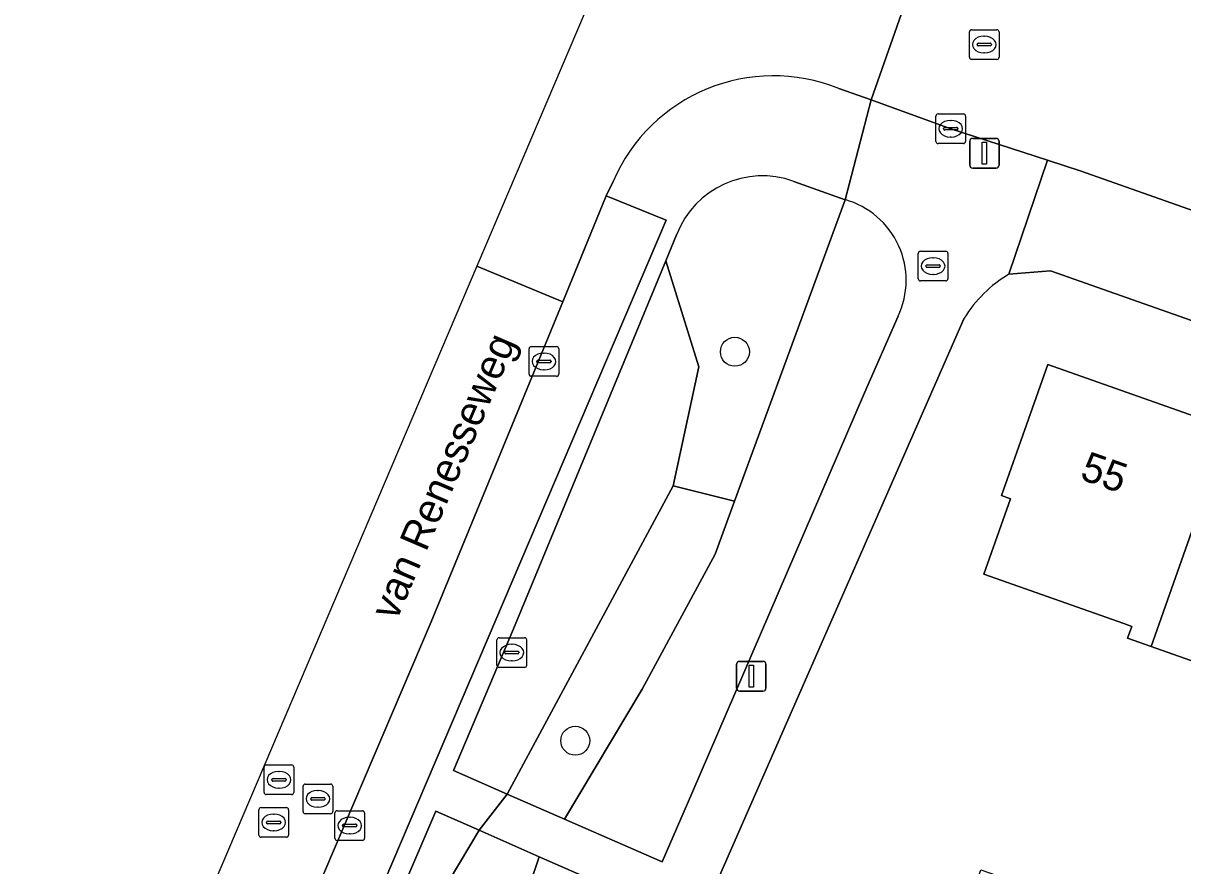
# Model space of a CAD drawing. Extents: x 163266 to 164362, y 381528 to 382286.
# Drawn here: x 163672.4 to 163711.48, y 381849.28 to 381877.67 of the extents above; entities that cross this region are included whole.
import ezdxf

# ---------------------------------------------------------------- set-up
doc = ezdxf.new("R2010")
doc.units = 0
for name, color, linetype in [('IMGEO_Boom', 7, 'Continuous'), ('IMGEO_Brandkraan', 7, 'Continuous'), ('IMGEO_Erf', 7, 'Continuous'), ('IMGEO_Groenvoorziening', 7, 'Continuous'), ('IMGEO_Kolk', 7, 'Continuous'), ('IMGEO_Lichtmast', 7, 'Continuous'), ('IMGEO_Openbare_ruimte_label', 7, 'Continuous'), ('IMGEO_Pand', 7, 'Continuous'), ('IMGEO_Pand_nummerreeks', 7, 'Continuous'), ('IMGEO_Parkeervlak_open', 7, 'Continuous'), ('IMGEO_Rijbaan_lokaal_open', 7, 'Continuous'), ('IMGEO_Rioolput', 7, 'Continuous'), ('IMGEO_Voetpad_open', 7, 'Continuous')]:
    doc.layers.add(name, color=color, linetype=linetype)

msp = doc.modelspace()

# ---------------------------------------------------------------- linework, layer by layer
at = {"layer": 'IMGEO_Boom'}
for centre in [(163696.386, 381866.597), (163691.007, 381853.492)]:
    msp.add_circle(centre, 0.489, dxfattribs=at)
at = {"layer": 'IMGEO_Brandkraan'}
for p, q in [((163702.566, 381869.057), (163702.566, 381869.909)), ((163702.641, 381869.983), (163703.493, 381869.983)), ((163703.054, 381869.763), (163703.079, 381869.763)), ((163703.567, 381869.909), (163703.567, 381869.057)), ((163702.825, 381869.477), (163702.825, 381869.489)), ((163703.263, 381869.44), (163702.865, 381869.44)), ((163702.868, 381869.526), (163703.266, 381869.526)), ((163703.309, 381869.489), (163703.309, 381869.477)), ((163703.493, 381868.983), (163702.641, 381868.983)), ((163703.077, 381869.203), (163703.052, 381869.203))]:
    msp.add_line(p, q, dxfattribs=at)
for points in [[(163702.566, 381869.057), (163702.566, 381869.909)], [(163702.641, 381869.983), (163703.493, 381869.983)], [(163703.567, 381869.909), (163703.567, 381869.057)], [(163703.493, 381868.983), (163702.641, 381868.983)]]:
    msp.add_lwpolyline(points, dxfattribs=at)
for centre, radius, start, end in [((163702.643, 381869.907), 0.0765, 91.552, 178.448), ((163702.643, 381869.907), 0.0765, 91.552, 178.448), ((163703.491, 381869.907), 0.0765, 1.552, 88.448), ((163703.491, 381869.907), 0.0765, 1.552, 88.448), ((163702.865, 381869.486), 0.0403, 85.8775, 175.7526), ((163702.862, 381869.476), 0.0366, 178.938, 274.7102), ((163703.266, 381869.483), 0.043, 264.8664, 352.4533), ((163703.27, 381869.488), 0.0386, 1.7309, 96.639), ((163702.643, 381869.059), 0.0765, 181.552, 268.448), ((163702.643, 381869.059), 0.0765, 181.552, 268.448), ((163703.491, 381869.059), 0.0765, 271.552, 358.448), ((163703.491, 381869.059), 0.0765, 271.552, 358.448)]:
    msp.add_arc(centre, radius, start, end, dxfattribs=at)
for centre, major_axis, ratio, start_param, end_param in [((163703.053, 381869.483), (-0.387, 0.002), 0.722429, 4.712389, 7.853982), ((163703.078, 381869.483), (-0.39, 0.002), 0.717154, 1.570796, 4.712389)]:
    msp.add_ellipse(centre, major_axis=major_axis, ratio=ratio, start_param=start_param, end_param=end_param, dxfattribs=at)
at = {"layer": 'IMGEO_Erf'}
for points in [[(163721.98, 381852.585), (163716.197, 381854.624), (163710.415, 381856.662), (163709.62, 381856.942), (163709.762, 381857.345), (163709.49, 381857.441), (163704.774, 381859.103), (163705.67, 381861.645), (163705.373, 381861.75), (163706.929, 381866.163), (163713.01, 381864.02), (163718.793, 381861.981), (163724.575, 381859.943), (163730.357, 381857.905), (163736.14, 381855.867), (163741.924, 381853.828), (163742.927, 381856.673), (163707.024, 381869.325), (163705.615, 381869.206)], [(163704.117, 381867.726), (163695.751, 381848.679), (163703.568, 381845.97), (163704.669, 381849.147), (163707.428, 381848.191), (163710.455, 381847.142), (163709.354, 381843.965), (163714.986, 381842.014)]]:
    msp.add_lwpolyline(points, dxfattribs=at)
msp.add_arc((163707.831, 381865.465), 4.348, 120.6406, 148.6668, dxfattribs=at)
at = {"layer": 'IMGEO_Groenvoorziening'}
for points in [[(163700.1, 381871.721), (163698.369, 381872.337)], [(163700.1, 381871.721), (163696.372, 381861.558), (163695.718, 381859.774), (163693.263, 381855.225), (163690.645, 381850.849), (163693.932, 381849.408), (163694.935, 381851.713), (163700.757, 381865.208)], [(163694.422, 381870.542), (163694.058, 381869.663), (163695.176, 381866.092), (163694.31, 381862.084), (163696.372, 381861.558), (163700.1, 381871.721)], [(163700.757, 381865.208), (163701.885, 381867.794)], [(163690.439, 381841.273), (163691.079, 381842.948), (163688.712, 381844.041), (163689.326, 381845.418), (163691.751, 381844.348), (163693.31, 381848.039), (163689.794, 381849.584), (163689.148, 381847.68), (163686.981, 381841.254), (163685.241, 381837.602), (163683.299, 381833.528), (163681.496, 381827.54)]]:
    msp.add_lwpolyline(points, dxfattribs=at)
for points in [[(163694.058, 381869.663), (163688.928, 381857.264), (163686.907, 381852.488), (163688.714, 381851.696), (163694.31, 381862.084), (163695.176, 381866.092)], [(163695.718, 381859.774), (163696.372, 381861.558), (163694.31, 381862.084), (163688.714, 381851.696), (163690.645, 381850.849), (163693.263, 381855.225)], [(163684.779, 381843.059), (163685.718, 381847.03), (163687.763, 381850.477), (163686.306, 381851.117), (163680.605, 381837.803), (163679.249, 381834.655), (163682.956, 381839.425), (163683.48, 381840.099)], [(163686.981, 381841.254), (163689.148, 381847.68), (163689.794, 381849.584), (163687.763, 381850.477), (163685.718, 381847.03), (163684.779, 381843.059), (163683.48, 381840.099), (163682.956, 381839.425), (163685.241, 381837.602)]]:
    msp.add_lwpolyline(points, close=True, dxfattribs=at)
for centre, radius, start, end in [((163697.31, 381869.429), 3.095, 69.9817, 158.9281), ((163699.336, 381869.005), 2.822, 334.5899, 74.298)]:
    msp.add_arc(centre, radius, start, end, dxfattribs=at)
at = {"layer": 'IMGEO_Kolk'}
for p, q in [((163703.16, 381873.686), (163703.16, 381874.538)), ((163703.235, 381874.612), (163704.087, 381874.612)), ((163703.648, 381874.392), (163703.673, 381874.392)), ((163704.161, 381874.538), (163704.161, 381873.686)), ((163703.419, 381874.106), (163703.419, 381874.118)), ((163703.857, 381874.069), (163703.459, 381874.069)), ((163703.462, 381874.155), (163703.86, 381874.155)), ((163703.903, 381874.118), (163703.903, 381874.106)), ((163704.087, 381873.612), (163703.235, 381873.612)), ((163703.671, 381873.832), (163703.646, 381873.832)), ((163689.45, 381865.843), (163689.45, 381866.695)), ((163689.525, 381866.769), (163690.377, 381866.769)), ((163689.938, 381866.549), (163689.963, 381866.549)), ((163690.451, 381866.695), (163690.451, 381865.843)), ((163689.709, 381866.263), (163689.709, 381866.275)), ((163690.147, 381866.226), (163689.749, 381866.226)), ((163689.752, 381866.312), (163690.15, 381866.312)), ((163690.193, 381866.275), (163690.193, 381866.263)), ((163690.377, 381865.769), (163689.525, 381865.769)), ((163689.961, 381865.989), (163689.936, 381865.989)), ((163688.368, 381856.035), (163688.368, 381856.887)), ((163688.443, 381856.961), (163689.295, 381856.961)), ((163688.856, 381856.741), (163688.881, 381856.741)), ((163689.369, 381856.887), (163689.369, 381856.035)), ((163688.627, 381856.455), (163688.627, 381856.467)), ((163689.065, 381856.418), (163688.667, 381856.418)), ((163688.67, 381856.504), (163689.068, 381856.504)), ((163689.111, 381856.467), (163689.111, 381856.455)), ((163689.295, 381855.961), (163688.443, 381855.961)), ((163688.879, 381856.181), (163688.854, 381856.181)), ((163682.906, 381850.207), (163682.906, 381851.059)), ((163682.981, 381851.133), (163683.833, 381851.133)), ((163683.394, 381850.913), (163683.419, 381850.913)), ((163683.907, 381851.059), (163683.907, 381850.207)), ((163683.165, 381850.627), (163683.165, 381850.639)), ((163683.603, 381850.59), (163683.205, 381850.59)), ((163683.208, 381850.676), (163683.606, 381850.676)), ((163683.649, 381850.639), (163683.649, 381850.627)), ((163683.833, 381850.133), (163682.981, 381850.133)), ((163683.417, 381850.353), (163683.392, 381850.353))]:
    msp.add_line(p, q, dxfattribs=at)
for points in [[(163703.16, 381873.686), (163703.16, 381874.538)], [(163703.235, 381874.612), (163704.087, 381874.612)], [(163704.161, 381874.538), (163704.161, 381873.686)], [(163704.087, 381873.612), (163703.235, 381873.612)], [(163689.45, 381865.843), (163689.45, 381866.695)], [(163689.525, 381866.769), (163690.377, 381866.769)], [(163690.451, 381866.695), (163690.451, 381865.843)], [(163690.377, 381865.769), (163689.525, 381865.769)], [(163688.368, 381856.035), (163688.368, 381856.887)], [(163688.443, 381856.961), (163689.295, 381856.961)], [(163689.369, 381856.887), (163689.369, 381856.035)], [(163689.295, 381855.961), (163688.443, 381855.961)], [(163682.906, 381850.207), (163682.906, 381851.059)], [(163682.981, 381851.133), (163683.833, 381851.133)], [(163683.907, 381851.059), (163683.907, 381850.207)], [(163683.833, 381850.133), (163682.981, 381850.133)]]:
    msp.add_lwpolyline(points, dxfattribs=at)
for centre, radius, start, end in [((163703.237, 381874.536), 0.0765, 91.552, 178.448), ((163703.237, 381874.536), 0.0765, 91.552, 178.448), ((163704.085, 381874.536), 0.0765, 1.552, 88.448), ((163704.085, 381874.536), 0.0765, 1.552, 88.448), ((163703.459, 381874.115), 0.0403, 85.8775, 175.7526), ((163703.456, 381874.105), 0.0366, 178.938, 274.7102), ((163703.86, 381874.112), 0.043, 264.8664, 352.4533), ((163703.864, 381874.117), 0.0386, 1.7309, 96.639), ((163703.237, 381873.688), 0.0765, 181.552, 268.448), ((163703.237, 381873.688), 0.0765, 181.552, 268.448), ((163704.085, 381873.688), 0.0765, 271.552, 358.448), ((163704.085, 381873.688), 0.0765, 271.552, 358.448), ((163689.527, 381866.693), 0.0765, 91.552, 178.448), ((163689.527, 381866.693), 0.0765, 91.552, 178.448), ((163690.375, 381866.693), 0.0765, 1.552, 88.448), ((163690.375, 381866.693), 0.0765, 1.552, 88.448), ((163689.749, 381866.272), 0.0403, 85.8775, 175.7526), ((163689.746, 381866.262), 0.0366, 178.938, 274.7102), ((163690.15, 381866.269), 0.043, 264.8664, 352.4533), ((163690.154, 381866.274), 0.0386, 1.7309, 96.639), ((163689.527, 381865.845), 0.0765, 181.552, 268.448), ((163689.527, 381865.845), 0.0765, 181.552, 268.448), ((163690.375, 381865.845), 0.0765, 271.552, 358.448), ((163690.375, 381865.845), 0.0765, 271.552, 358.448), ((163688.445, 381856.885), 0.0765, 91.552, 178.448), ((163688.445, 381856.885), 0.0765, 91.552, 178.448), ((163689.293, 381856.885), 0.0765, 1.552, 88.448), ((163689.293, 381856.885), 0.0765, 1.552, 88.448), ((163688.667, 381856.464), 0.0403, 85.8775, 175.7526), ((163688.664, 381856.454), 0.0366, 178.938, 274.7102), ((163689.068, 381856.461), 0.043, 264.8664, 352.4533), ((163689.072, 381856.466), 0.0386, 1.7309, 96.639), ((163688.445, 381856.037), 0.0765, 181.552, 268.448), ((163688.445, 381856.037), 0.0765, 181.552, 268.448), ((163689.293, 381856.037), 0.0765, 271.552, 358.448), ((163689.293, 381856.037), 0.0765, 271.552, 358.448), ((163682.983, 381851.057), 0.0765, 91.552, 178.448), ((163682.983, 381851.057), 0.0765, 91.552, 178.448), ((163683.831, 381851.057), 0.0765, 1.552, 88.448), ((163683.831, 381851.057), 0.0765, 1.552, 88.448), ((163683.205, 381850.636), 0.0403, 85.8775, 175.7526), ((163683.202, 381850.626), 0.0366, 178.938, 274.7102), ((163683.606, 381850.633), 0.043, 264.8664, 352.4533), ((163683.61, 381850.638), 0.0386, 1.7309, 96.639), ((163682.983, 381850.209), 0.0765, 181.552, 268.448), ((163682.983, 381850.209), 0.0765, 181.552, 268.448), ((163683.831, 381850.209), 0.0765, 271.552, 358.448), ((163683.831, 381850.209), 0.0765, 271.552, 358.448)]:
    msp.add_arc(centre, radius, start, end, dxfattribs=at)
for centre, major_axis, ratio, start_param, end_param in [((163703.647, 381874.112), (-0.387, 0.002), 0.722429, 4.712389, 7.853982), ((163703.672, 381874.112), (-0.39, 0.002), 0.717154, 1.570796, 4.712389), ((163689.937, 381866.269), (-0.387, 0.002), 0.722429, 4.712389, 7.853982), ((163689.962, 381866.269), (-0.39, 0.002), 0.717154, 1.570796, 4.712389), ((163688.855, 381856.461), (-0.387, 0.002), 0.722429, 4.712389, 7.853982), ((163688.88, 381856.461), (-0.39, 0.002), 0.717154, 1.570796, 4.712389), ((163683.393, 381850.633), (-0.387, 0.002), 0.722429, 4.712389, 7.853982), ((163683.418, 381850.633), (-0.39, 0.002), 0.717154, 1.570796, 4.712389)]:
    msp.add_ellipse(centre, major_axis=major_axis, ratio=ratio, start_param=start_param, end_param=end_param, dxfattribs=at)
at = {"layer": 'IMGEO_Lichtmast'}
for p, q in [((163704.3, 381872.887), (163704.3, 381873.687)), ((163704.3, 381873.687), (163704.3, 381872.887)), ((163704.4, 381873.787), (163705.19, 381873.787)), ((163705.19, 381873.787), (163704.4, 381873.787)), ((163705.29, 381873.687), (163705.29, 381872.887)), ((163705.29, 381872.887), (163705.29, 381873.687)), ((163705.19, 381872.787), (163704.4, 381872.787)), ((163704.4, 381872.787), (163705.19, 381872.787)), ((163696.442, 381855.266), (163696.442, 381856.066)), ((163696.442, 381856.066), (163696.442, 381855.266)), ((163696.542, 381856.166), (163697.332, 381856.166)), ((163697.332, 381856.166), (163696.542, 381856.166)), ((163697.432, 381856.066), (163697.432, 381855.266)), ((163697.432, 381855.266), (163697.432, 381856.066)), ((163697.332, 381855.166), (163696.542, 381855.166)), ((163696.542, 381855.166), (163697.332, 381855.166))]:
    msp.add_line(p, q, dxfattribs=at)
for points in [[(163704.72, 381873.662), (163704.87, 381873.662), (163704.87, 381872.912), (163704.72, 381872.912), (163704.72, 381873.662)], [(163696.862, 381856.041), (163697.012, 381856.041), (163697.012, 381855.291), (163696.862, 381855.291), (163696.862, 381856.041)]]:
    msp.add_lwpolyline(points, dxfattribs=at)
for centre, start, end in [((163704.4, 381873.687), 90, 180), ((163704.4, 381873.687), 90, 180), ((163705.19, 381873.687), 0, 90), ((163705.19, 381873.687), 360, 90), ((163704.4, 381872.887), 180, 270), ((163704.4, 381872.887), 180, 270), ((163705.19, 381872.887), 270, 0), ((163705.19, 381872.887), 270, 0), ((163696.542, 381856.066), 90, 180), ((163696.542, 381856.066), 90, 180), ((163697.332, 381856.066), 0, 90), ((163697.332, 381856.066), 360, 90), ((163696.542, 381855.266), 180, 270), ((163696.542, 381855.266), 180, 270), ((163697.332, 381855.266), 270, 0), ((163697.332, 381855.266), 270, 0)]:
    msp.add_arc(centre, 0.1, start, end, dxfattribs=at)
at = {"layer": 'IMGEO_Pand'}
for points in [[(163713.01, 381864.02), (163706.929, 381866.163), (163705.373, 381861.75), (163705.67, 381861.645), (163704.774, 381859.103), (163709.49, 381857.441), (163709.762, 381857.345), (163709.62, 381856.942), (163710.415, 381856.662)], [(163718.793, 381861.981), (163713.01, 381864.02), (163710.415, 381856.662), (163716.197, 381854.624)]]:
    msp.add_lwpolyline(points, close=True, dxfattribs=at)
at = {"layer": 'IMGEO_Parkeervlak_open'}
for points in [[(163694.072, 381871.033), (163692.05, 381871.848), (163690.584, 381868.281), (163686.152, 381857.502), (163675.727, 381833.061), (163677.329, 381832.362)], [(163677.662, 381832.527), (163694.072, 381871.033)]]:
    msp.add_lwpolyline(points, dxfattribs=at)
at = {"layer": 'IMGEO_Rijbaan_lokaal_open'}
for points in [[(163699.301, 381889.012), (163699.655, 381889.95), (163696.644, 381891.17), (163694.183, 381884.736), (163687.688, 381869.48)], [(163699.894, 381875.465), (163700.975, 381875.083), (163703.309, 381881.716), (163702.437, 381882.012)], [(163712.815, 381878.418), (163705.564, 381880.919), (163703.309, 381881.716), (163700.975, 381875.083), (163703.661, 381874.112), (163706.919, 381873.05), (163708.059, 381872.677), (163842.527, 381825.22), (163845.795, 381824.068), (163856.311, 381820.361)], [(163687.688, 381869.48), (163690.584, 381868.281), (163692.05, 381871.848), (163692.281, 381872.333)]]:
    msp.add_lwpolyline(points, dxfattribs=at)
msp.add_lwpolyline([(163672.403, 381833.576), (163675.421, 381832.318), (163675.727, 381833.061), (163686.152, 381857.502), (163690.584, 381868.281), (163687.688, 381869.48)], close=True, dxfattribs=at)
msp.add_arc((163697.688, 381870.009), 5.885, 67.985, 156.7397, dxfattribs=at)
at = {"layer": 'IMGEO_Rioolput'}
for p, q in [((163704.363, 381877.448), (163705.215, 381877.448)), ((163704.288, 381876.522), (163704.288, 381877.374)), ((163704.776, 381877.228), (163704.801, 381877.228)), ((163705.289, 381877.374), (163705.289, 381876.522)), ((163704.547, 381876.942), (163704.547, 381876.954)), ((163704.985, 381876.905), (163704.587, 381876.905)), ((163704.59, 381876.991), (163704.988, 381876.991)), ((163704.799, 381876.668), (163704.774, 381876.668)), ((163705.031, 381876.954), (163705.031, 381876.942)), ((163705.215, 381876.448), (163704.363, 381876.448)), ((163680.521, 381851.749), (163680.521, 381852.601)), ((163680.596, 381852.675), (163681.448, 381852.675)), ((163681.009, 381852.455), (163681.034, 381852.455)), ((163681.522, 381852.601), (163681.522, 381851.749)), ((163680.78, 381852.169), (163680.78, 381852.181)), ((163681.218, 381852.132), (163680.82, 381852.132)), ((163680.823, 381852.218), (163681.221, 381852.218)), ((163681.264, 381852.181), (163681.264, 381852.169)), ((163681.908, 381852.033), (163682.76, 381852.033)), ((163681.448, 381851.675), (163680.596, 381851.675)), ((163681.032, 381851.895), (163681.007, 381851.895)), ((163681.833, 381851.107), (163681.833, 381851.959)), ((163682.321, 381851.813), (163682.346, 381851.813)), ((163682.834, 381851.959), (163682.834, 381851.107)), ((163682.092, 381851.527), (163682.092, 381851.539)), ((163682.53, 381851.49), (163682.132, 381851.49)), ((163682.135, 381851.576), (163682.533, 381851.576)), ((163682.344, 381851.253), (163682.319, 381851.253)), ((163682.576, 381851.539), (163682.576, 381851.527)), ((163680.344, 381850.313), (163680.344, 381851.165)), ((163680.419, 381851.239), (163681.271, 381851.239)), ((163680.832, 381851.019), (163680.857, 381851.019)), ((163681.345, 381851.165), (163681.345, 381850.313)), ((163682.76, 381851.033), (163681.908, 381851.033)), ((163680.603, 381850.733), (163680.603, 381850.745)), ((163681.041, 381850.696), (163680.643, 381850.696)), ((163680.646, 381850.782), (163681.044, 381850.782)), ((163681.087, 381850.745), (163681.087, 381850.733)), ((163681.271, 381850.239), (163680.419, 381850.239)), ((163680.855, 381850.459), (163680.83, 381850.459))]:
    msp.add_line(p, q, dxfattribs=at)
for points in [[(163704.363, 381877.448), (163705.215, 381877.448)], [(163704.288, 381876.522), (163704.288, 381877.374)], [(163705.289, 381877.374), (163705.289, 381876.522)], [(163705.215, 381876.448), (163704.363, 381876.448)], [(163680.521, 381851.749), (163680.521, 381852.601)], [(163680.596, 381852.675), (163681.448, 381852.675)], [(163681.522, 381852.601), (163681.522, 381851.749)], [(163681.908, 381852.033), (163682.76, 381852.033)], [(163681.448, 381851.675), (163680.596, 381851.675)], [(163681.833, 381851.107), (163681.833, 381851.959)], [(163682.834, 381851.959), (163682.834, 381851.107)], [(163680.344, 381850.313), (163680.344, 381851.165)], [(163680.419, 381851.239), (163681.271, 381851.239)], [(163681.345, 381851.165), (163681.345, 381850.313)], [(163682.76, 381851.033), (163681.908, 381851.033)], [(163681.271, 381850.239), (163680.419, 381850.239)]]:
    msp.add_lwpolyline(points, dxfattribs=at)
for centre, radius, start, end in [((163704.365, 381877.372), 0.0765, 91.552, 178.448), ((163704.365, 381877.372), 0.0765, 91.552, 178.448), ((163705.213, 381877.372), 0.0765, 1.552, 88.448), ((163705.213, 381877.372), 0.0765, 1.552, 88.448), ((163704.587, 381876.951), 0.0403, 85.8775, 175.7526), ((163704.584, 381876.941), 0.0366, 178.938, 274.7102), ((163704.988, 381876.948), 0.043, 264.8664, 352.4533), ((163704.992, 381876.953), 0.0386, 1.7309, 96.639), ((163704.365, 381876.524), 0.0765, 181.552, 268.448), ((163704.365, 381876.524), 0.0765, 181.552, 268.448), ((163705.213, 381876.524), 0.0765, 271.552, 358.448), ((163705.213, 381876.524), 0.0765, 271.552, 358.448), ((163680.598, 381852.599), 0.0765, 91.552, 178.448), ((163680.598, 381852.599), 0.0765, 91.552, 178.448), ((163681.446, 381852.599), 0.0765, 1.552, 88.448), ((163681.446, 381852.599), 0.0765, 1.552, 88.448), ((163680.82, 381852.178), 0.0403, 85.8775, 175.7526), ((163680.817, 381852.168), 0.0366, 178.938, 274.7102), ((163681.221, 381852.175), 0.043, 264.8664, 352.4533), ((163681.225, 381852.18), 0.0386, 1.7309, 96.639), ((163681.91, 381851.957), 0.0765, 91.552, 178.448), ((163681.91, 381851.957), 0.0765, 91.552, 178.448), ((163682.758, 381851.957), 0.0765, 1.552, 88.448), ((163682.758, 381851.957), 0.0765, 1.552, 88.448), ((163680.598, 381851.751), 0.0765, 181.552, 268.448), ((163680.598, 381851.751), 0.0765, 181.552, 268.448), ((163681.446, 381851.751), 0.0765, 271.552, 358.448), ((163681.446, 381851.751), 0.0765, 271.552, 358.448), ((163682.132, 381851.536), 0.0403, 85.8775, 175.7526), ((163682.129, 381851.526), 0.0366, 178.938, 274.7102), ((163682.533, 381851.533), 0.043, 264.8664, 352.4533), ((163682.537, 381851.538), 0.0386, 1.7309, 96.639), ((163680.421, 381851.163), 0.0765, 91.552, 178.448), ((163680.421, 381851.163), 0.0765, 91.552, 178.448), ((163681.269, 381851.163), 0.0765, 1.552, 88.448), ((163681.269, 381851.163), 0.0765, 1.552, 88.448), ((163681.91, 381851.109), 0.0765, 181.552, 268.448), ((163681.91, 381851.109), 0.0765, 181.552, 268.448), ((163682.758, 381851.109), 0.0765, 271.552, 358.448), ((163682.758, 381851.109), 0.0765, 271.552, 358.448), ((163680.643, 381850.742), 0.0403, 85.8775, 175.7526), ((163680.64, 381850.732), 0.0366, 178.938, 274.7102), ((163681.044, 381850.739), 0.043, 264.8664, 352.4533), ((163681.048, 381850.744), 0.0386, 1.7309, 96.639), ((163680.421, 381850.315), 0.0765, 181.552, 268.448), ((163680.421, 381850.315), 0.0765, 181.552, 268.448), ((163681.269, 381850.315), 0.0765, 271.552, 358.448), ((163681.269, 381850.315), 0.0765, 271.552, 358.448)]:
    msp.add_arc(centre, radius, start, end, dxfattribs=at)
for centre, major_axis, ratio, start_param, end_param in [((163704.775, 381876.948), (-0.387, 0.002), 0.722429, 4.712389, 7.853982), ((163704.8, 381876.948), (-0.39, 0.002), 0.717154, 1.570796, 4.712389), ((163681.008, 381852.175), (-0.387, 0.002), 0.722429, 4.712389, 7.853982), ((163681.033, 381852.175), (-0.39, 0.002), 0.717154, 1.570796, 4.712389), ((163682.32, 381851.533), (-0.387, 0.002), 0.722429, 4.712389, 7.853982), ((163682.345, 381851.533), (-0.39, 0.002), 0.717154, 1.570796, 4.712389), ((163680.831, 381850.739), (-0.387, 0.002), 0.722429, 4.712389, 7.853982), ((163680.856, 381850.739), (-0.39, 0.002), 0.717154, 1.570796, 4.712389)]:
    msp.add_ellipse(centre, major_axis=major_axis, ratio=ratio, start_param=start_param, end_param=end_param, dxfattribs=at)
at = {"layer": 'IMGEO_Voetpad_open'}
for points in [[(163698.369, 381872.337), (163700.1, 381871.721), (163700.975, 381875.083)], [(163700.975, 381875.083), (163699.894, 381875.465)], [(163705.615, 381869.206), (163706.919, 381873.05), (163703.661, 381874.112), (163700.975, 381875.083), (163700.1, 381871.721)], [(163708.059, 381872.677), (163706.919, 381873.05), (163705.615, 381869.206), (163707.024, 381869.325), (163742.927, 381856.673), (163745.206, 381855.87), (163803.249, 381835.415), (163805.434, 381834.645), (163836.596, 381823.664)], [(163837.992, 381821.299), (163841.425, 381821.949), (163842.527, 381825.22), (163708.059, 381872.677)], [(163692.281, 381872.333), (163692.05, 381871.848), (163694.072, 381871.033), (163677.662, 381832.527)], [(163678.094, 381831.974), (163679.249, 381834.655), (163680.605, 381837.803), (163686.306, 381851.117), (163687.763, 381850.477), (163688.714, 381851.696), (163686.907, 381852.488), (163688.928, 381857.264), (163694.058, 381869.663), (163694.422, 381870.542)], [(163681.496, 381827.54), (163679.709, 381828.166), (163678.279, 381824.794), (163679.157, 381824.486), (163681.044, 381823.833), (163681.989, 381823.48), (163685.076, 381822.394), (163685.646, 381824.121), (163686.577, 381826.945), (163686.767, 381828.226), (163695.139, 381847.286), (163695.751, 381848.679), (163704.117, 381867.726)], [(163701.885, 381867.794), (163700.757, 381865.208), (163694.935, 381851.713), (163693.932, 381849.408), (163690.645, 381850.849)], [(163690.645, 381850.849), (163688.714, 381851.696), (163687.763, 381850.477), (163689.794, 381849.584), (163693.31, 381848.039), (163691.751, 381844.348), (163691.079, 381842.948), (163690.439, 381841.273), (163685.994, 381830.919), (163685.193, 381829.156)]]:
    msp.add_lwpolyline(points, dxfattribs=at)
for centre, radius, start, end in [((163697.688, 381870.009), 5.885, 67.985, 156.7397), ((163697.31, 381869.429), 3.095, 69.9817, 158.9281), ((163699.336, 381869.005), 2.822, 334.5899, 74.298), ((163707.831, 381865.465), 4.348, 120.6406, 148.6668)]:
    msp.add_arc(centre, radius, start, end, dxfattribs=at)

# ---------------------------------------------------------------- texts
at = {"layer": 'IMGEO_Openbare_ruimte_label'}
msp.add_text('van Renesseweg', height=1, rotation=66.7939, dxfattribs=at).set_placement((163684.981, 381857.503))
at = {"layer": 'IMGEO_Pand_nummerreeks'}
msp.add_text('55', height=1, rotation=340.5835, dxfattribs=at).set_placement((163707.975, 381862.316))

doc.saveas('drawing.dxf')
